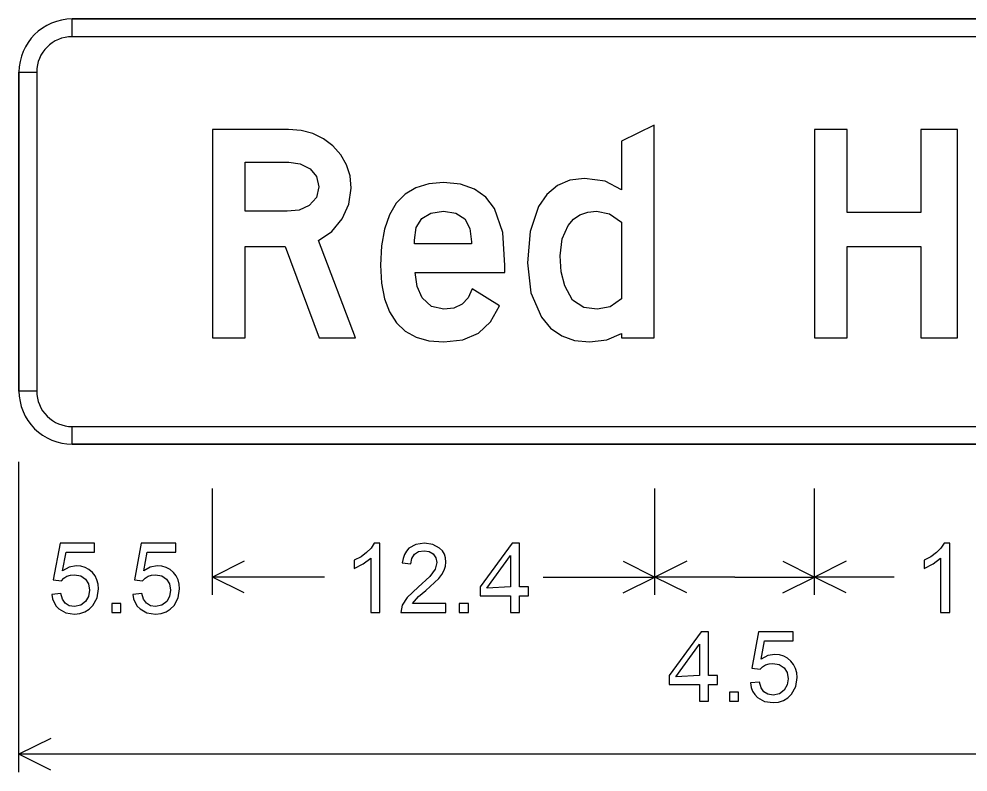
# Model space of a CAD drawing. Extents: x 1001568 to 1002149, y 1840825 to 1841423.
# Drawn here: x 1001904.77 to 1001909.231, y 1840968.386 to 1840971.927 of the extents above; entities that cross this region are included whole.
import ezdxf

# ---------------------------------------------------------------- set-up
doc = ezdxf.new("R2010")
doc.units = 0
doc.layers.add('SIGNS', color=7, linetype='Continuous')

msp = doc.modelspace()

# ---------------------------------------------------------------- linework, layer by layer
at = {"layer": 'SIGNS'}
for p, q in [((1001905.0195, 1840971.8441), (1001905.0195, 1840971.9274)), ((1001914.5195, 1840971.9274), (1001905.0195, 1840971.9274)), ((1001904.7695, 1840971.6774), (1001904.8529, 1840971.6774)), ((1001904.7695, 1840971.6774), (1001904.7695, 1840970.1774)), ((1001904.8529, 1840970.1774), (1001904.7695, 1840970.1774)), ((1001905.0195, 1840969.9274), (1001905.0195, 1840970.0108)), ((1001905.0195, 1840969.9274), (1001914.5195, 1840969.9274)), ((1001905.0195, 1840969.9274), (1001905.0195, 1840969.9274)), ((1001905.0195, 1840969.9274), (1001905.0195, 1840969.9274)), ((1001904.7695, 1840968.3858), (1001904.7695, 1840969.8441)), ((1001904.7695, 1840969.2191), (1001904.7695, 1840969.7191)), ((1001905.6795, 1840969.2191), (1001905.6795, 1840969.7191)), ((1001907.7595, 1840969.2191), (1001907.7595, 1840969.7191)), ((1001908.5095, 1840969.2191), (1001908.5095, 1840969.7191)), ((1001905.8285, 1840969.377), (1001905.6795, 1840969.3024)), ((1001907.6105, 1840969.377), (1001907.7595, 1840969.3024)), ((1001907.9085, 1840969.377), (1001907.7595, 1840969.3024)), ((1001908.3605, 1840969.377), (1001908.5095, 1840969.3024)), ((1001908.6585, 1840969.377), (1001908.5095, 1840969.3024)), ((1001906.2052, 1840969.3024), (1001905.6795, 1840969.3024)), ((1001905.8285, 1840969.2279), (1001905.6795, 1840969.3024)), ((1001907.2339, 1840969.3024), (1001907.7595, 1840969.3024)), ((1001907.6105, 1840969.2279), (1001907.7595, 1840969.3024)), ((1001908.1345, 1840969.3024), (1001907.7595, 1840969.3024)), ((1001907.9085, 1840969.2279), (1001907.7595, 1840969.3024)), ((1001908.1345, 1840969.3024), (1001908.5095, 1840969.3024)), ((1001908.3605, 1840969.2279), (1001908.5095, 1840969.3024)), ((1001908.8842, 1840969.3024), (1001908.5095, 1840969.3024)), ((1001908.6585, 1840969.2279), (1001908.5095, 1840969.3024)), ((1001904.9185, 1840968.5436), (1001904.7695, 1840968.4691)), ((1001909.4384, 1840968.4691), (1001904.7695, 1840968.4691)), ((1001904.9185, 1840968.3946), (1001904.7695, 1840968.4691))]:
    msp.add_line(p, q, dxfattribs=at)
for points in [[(1001914.5195, 1840971.8441), (1001905.0195, 1840971.8441), (1001905.0195, 1840971.9274), (1001914.5195, 1840971.9274), (1001914.5195, 1840971.8441), (1001914.5195, 1840971.8441)], [(1001904.8529, 1840971.6774), (1001904.8529, 1840970.1774), (1001904.7695, 1840970.1774), (1001904.7695, 1840971.6774), (1001904.8529, 1840971.6774), (1001904.8529, 1840971.6774)], [(1001908.5095, 1840970.4274), (1001908.6633, 1840970.4274), (1001908.6633, 1840970.8576), (1001909.0095, 1840970.8576), (1001909.0095, 1840970.4274), (1001909.1819, 1840970.4274), (1001909.1819, 1840971.4082), (1001909.0095, 1840971.4082), (1001909.0095, 1840971.0178), (1001908.6633, 1840971.0178), (1001908.6633, 1840971.4082), (1001908.5095, 1840971.4082)], [(1001905.0195, 1840970.0108), (1001914.5195, 1840970.0108), (1001914.5195, 1840969.9274), (1001905.0195, 1840969.9274), (1001905.0195, 1840970.0108), (1001905.0195, 1840970.0108)], [(1001904.9237, 1840969.2214), (1001904.9274, 1840969.2007), (1001904.9342, 1840969.1824), (1001904.9442, 1840969.1665), (1001904.9574, 1840969.1529), (1001904.9899, 1840969.1347), (1001905.0302, 1840969.1287), (1001905.0562, 1840969.1313), (1001905.0795, 1840969.1389), (1001905.0998, 1840969.1515), (1001905.1173, 1840969.1692), (1001905.1369, 1840969.2054), (1001905.1435, 1840969.2475), (1001905.1417, 1840969.2694), (1001905.1363, 1840969.2896), (1001905.1271, 1840969.3079), (1001905.1145, 1840969.3243), (1001905.0985, 1840969.338), (1001905.0805, 1840969.3479), (1001905.0605, 1840969.3536), (1001905.0385, 1840969.3556), (1001905.0058, 1840969.3497), (1001904.9747, 1840969.3326), (1001904.9906, 1840969.4194), (1001905.1253, 1840969.4194), (1001905.1253, 1840969.462), (1001904.9626, 1840969.462), (1001904.9309, 1840969.2904), (1001904.9692, 1840969.2855), (1001904.981, 1840969.2976), (1001904.9952, 1840969.3062), (1001905.0113, 1840969.3113), (1001905.03, 1840969.3131), (1001905.0597, 1840969.308), (1001905.0822, 1840969.2931), (1001905.0962, 1840969.2703), (1001905.101, 1840969.2414), (1001905.0965, 1840969.212), (1001905.0828, 1840969.1878), (1001905.06, 1840969.17), (1001905.0306, 1840969.1641), (1001905.0061, 1840969.1679), (1001904.9873, 1840969.1793), (1001904.9741, 1840969.1984), (1001904.9666, 1840969.2251)], [(1001905.3049, 1840969.2214), (1001905.3085, 1840969.2007), (1001905.3154, 1840969.1824), (1001905.3254, 1840969.1665), (1001905.3386, 1840969.1529), (1001905.371, 1840969.1347), (1001905.4114, 1840969.1287), (1001905.4374, 1840969.1313), (1001905.4607, 1840969.1389), (1001905.481, 1840969.1515), (1001905.4985, 1840969.1692), (1001905.5181, 1840969.2054), (1001905.5247, 1840969.2475), (1001905.5229, 1840969.2694), (1001905.5174, 1840969.2896), (1001905.5083, 1840969.3079), (1001905.4957, 1840969.3243), (1001905.4796, 1840969.338), (1001905.4617, 1840969.3479), (1001905.4416, 1840969.3536), (1001905.4197, 1840969.3556), (1001905.387, 1840969.3497), (1001905.3559, 1840969.3326), (1001905.3718, 1840969.4194), (1001905.5065, 1840969.4194), (1001905.5065, 1840969.462), (1001905.3438, 1840969.462), (1001905.3121, 1840969.2904), (1001905.3504, 1840969.2855), (1001905.3622, 1840969.2976), (1001905.3764, 1840969.3062), (1001905.3925, 1840969.3113), (1001905.4112, 1840969.3131), (1001905.4409, 1840969.308), (1001905.4634, 1840969.2931), (1001905.4774, 1840969.2703), (1001905.4822, 1840969.2414), (1001905.4776, 1840969.212), (1001905.464, 1840969.1878), (1001905.4412, 1840969.17), (1001905.4118, 1840969.1641), (1001905.3873, 1840969.1679), (1001905.3685, 1840969.1793), (1001905.3553, 1840969.1984), (1001905.3478, 1840969.2251)], [(1001906.4658, 1840969.1358), (1001906.4658, 1840969.462), (1001906.4399, 1840969.462), (1001906.4247, 1840969.4387), (1001906.4039, 1840969.4176), (1001906.3774, 1840969.3984), (1001906.3453, 1840969.3814), (1001906.3453, 1840969.3433), (1001906.3883, 1840969.3645), (1001906.4233, 1840969.3918), (1001906.4233, 1840969.1358)], [(1001906.7767, 1840969.1783), (1001906.6197, 1840969.1783), (1001906.6484, 1840969.2113), (1001906.6819, 1840969.2399), (1001906.7426, 1840969.2962), (1001906.7574, 1840969.3154), (1001906.7682, 1840969.3347), (1001906.7745, 1840969.3538), (1001906.7767, 1840969.3731), (1001906.7749, 1840969.3927), (1001906.7692, 1840969.4102), (1001906.7598, 1840969.4257), (1001906.7468, 1840969.439), (1001906.7151, 1840969.4563), (1001906.6762, 1840969.462), (1001906.635, 1840969.456), (1001906.603, 1840969.4382), (1001906.5907, 1840969.4249), (1001906.5814, 1840969.4091), (1001906.5749, 1840969.3905), (1001906.5715, 1840969.3695), (1001906.6117, 1840969.3653), (1001906.616, 1840969.3905), (1001906.6285, 1840969.41), (1001906.6481, 1840969.4224), (1001906.6741, 1840969.4265), (1001906.6973, 1840969.4226), (1001906.7163, 1840969.4114), (1001906.7297, 1840969.3933), (1001906.7342, 1840969.3707), (1001906.7259, 1840969.3397), (1001906.7013, 1840969.3054), (1001906.6457, 1840969.2549), (1001906.5942, 1840969.2061), (1001906.5711, 1840969.1701), (1001906.564, 1840969.1358), (1001906.7767, 1840969.1358)], [(1001909.1448, 1840969.1358), (1001909.1448, 1840969.462), (1001909.1189, 1840969.462), (1001909.1037, 1840969.4387), (1001909.0829, 1840969.4176), (1001909.0564, 1840969.3984), (1001909.0243, 1840969.3814), (1001909.0243, 1840969.3433), (1001909.0673, 1840969.3645), (1001909.1023, 1840969.3918), (1001909.1023, 1840969.1358)], [(1001905.2062, 1840969.1358), (1001905.2488, 1840969.1358), (1001905.2488, 1840969.1783), (1001905.2062, 1840969.1783)], [(1001906.8394, 1840969.1358), (1001906.882, 1840969.1358), (1001906.882, 1840969.1783), (1001906.8394, 1840969.1783)], [(1001908.2079, 1840968.8048), (1001908.2115, 1840968.784), (1001908.2184, 1840968.7657), (1001908.2284, 1840968.7498), (1001908.2416, 1840968.7363), (1001908.274, 1840968.718), (1001908.3144, 1840968.712), (1001908.3404, 1840968.7146), (1001908.3637, 1840968.7222), (1001908.384, 1840968.7348), (1001908.4015, 1840968.7526), (1001908.4211, 1840968.7887), (1001908.4277, 1840968.8308), (1001908.4259, 1840968.8527), (1001908.4204, 1840968.8729), (1001908.4113, 1840968.8912), (1001908.3987, 1840968.9076), (1001908.3826, 1840968.9213), (1001908.3647, 1840968.9312), (1001908.3446, 1840968.937), (1001908.3227, 1840968.939), (1001908.29, 1840968.9331), (1001908.2589, 1840968.9159), (1001908.2748, 1840969.0028), (1001908.4095, 1840969.0028), (1001908.4095, 1840969.0453), (1001908.2468, 1840969.0453), (1001908.2151, 1840968.8738), (1001908.2534, 1840968.8688), (1001908.2652, 1840968.8809), (1001908.2794, 1840968.8895), (1001908.2955, 1840968.8946), (1001908.3142, 1840968.8964), (1001908.3439, 1840968.8913), (1001908.3664, 1840968.8765), (1001908.3804, 1840968.8536), (1001908.3852, 1840968.8247), (1001908.3806, 1840968.7953), (1001908.367, 1840968.7712), (1001908.3442, 1840968.7533), (1001908.3148, 1840968.7475), (1001908.2903, 1840968.7512), (1001908.2715, 1840968.7626), (1001908.2583, 1840968.7817), (1001908.2508, 1840968.8084)], [(1001908.1092, 1840968.7191), (1001908.1518, 1840968.7191), (1001908.1518, 1840968.7616), (1001908.1092, 1840968.7616)]]:
    msp.add_lwpolyline(points, close=True, dxfattribs=at)
for points in [[(1001907.6018, 1840970.4274), (1001907.7556, 1840970.4274), (1001907.7556, 1840971.4274), (1001907.6018, 1840971.3526), (1001907.6018, 1840971.1245), (1001907.5257, 1840971.1641), (1001907.4278, 1840971.1774), (1001907.359, 1840971.169), (1001907.3004, 1840971.144), (1001907.2514, 1840971.1026), (1001907.2126, 1840971.0449), (1001907.1727, 1840970.9283), (1001907.1595, 1840970.7813), (1001907.176, 1840970.6395), (1001907.2256, 1840970.5256), (1001907.2689, 1840970.474), (1001907.3212, 1840970.4373), (1001907.3818, 1840970.4155), (1001907.4515, 1840970.4083), (1001907.5327, 1840970.4182), (1001907.6018, 1840970.4481), (1001907.6018, 1840970.4274)], [(1001905.6795, 1840970.4274), (1001905.8333, 1840970.4274), (1001905.8333, 1840970.8576), (1001906.0211, 1840970.8576), (1001906.181, 1840970.4274), (1001906.3519, 1840970.4274), (1001906.1771, 1840970.885), (1001906.2398, 1840970.9274), (1001906.2892, 1840970.9869), (1001906.3206, 1840971.0566), (1001906.3313, 1840971.1317), (1001906.3258, 1840971.1894), (1001906.3095, 1840971.242), (1001906.2828, 1840971.2889), (1001906.2456, 1840971.3306), (1001906.2005, 1840971.3643), (1001906.1506, 1840971.3886), (1001906.0959, 1840971.403), (1001906.0365, 1840971.4082), (1001905.6795, 1840971.4073), (1001905.6795, 1840970.4274)], [(1001905.8333, 1840971.0235), (1001905.8333, 1840971.2543), (1001906.0379, 1840971.2543), (1001906.092, 1840971.2465), (1001906.1377, 1840971.2231), (1001906.1689, 1840971.1861), (1001906.1795, 1840971.1384), (1001906.1678, 1840971.0878), (1001906.1331, 1840971.05), (1001906.0863, 1840971.029), (1001906.0299, 1840971.0235), (1001905.8333, 1840971.0235)], [(1001906.9007, 1840970.6588), (1001906.8812, 1840970.616), (1001906.8523, 1840970.586), (1001906.8138, 1840970.5681), (1001906.7664, 1840970.562), (1001906.7089, 1840970.5755), (1001906.6653, 1840970.6164), (1001906.641, 1840970.6693), (1001906.6318, 1840970.7351), (1001907.053, 1840970.7351), (1001907.0539, 1840970.7681), (1001907.0437, 1840970.9226), (1001907.0055, 1840971.0362), (1001906.9646, 1840971.0893), (1001906.9114, 1840971.1275), (1001906.845, 1840971.1503), (1001906.766, 1840971.1582), (1001906.6963, 1840971.1518), (1001906.6359, 1840971.1339), (1001906.5849, 1840971.1032), (1001906.5434, 1840971.0611), (1001906.5109, 1840971.0064), (1001906.4878, 1840970.9396), (1001906.4739, 1840970.861), (1001906.4695, 1840970.7702), (1001906.4739, 1840970.6853), (1001906.4878, 1840970.6115), (1001906.5109, 1840970.5494), (1001906.5437, 1840970.4986), (1001906.5851, 1840970.4587), (1001906.6363, 1840970.4307), (1001906.6966, 1840970.4136), (1001906.7664, 1840970.4083), (1001906.8556, 1840970.4188), (1001906.9292, 1840970.4505), (1001906.9866, 1840970.5034), (1001907.0284, 1840970.578), (1001906.9007, 1840970.6588)], [(1001906.8968, 1840970.8697), (1001906.6287, 1840970.8697), (1001906.6287, 1840970.8868), (1001906.6371, 1840970.9464), (1001906.663, 1840970.9893), (1001906.7056, 1840971.0148), (1001906.766, 1840971.0235), (1001906.8238, 1840971.0145), (1001906.8649, 1840970.9875), (1001906.8896, 1840970.9425), (1001906.8976, 1840970.8796), (1001906.8968, 1840970.8697)], [(1001907.6018, 1840970.611), (1001907.548, 1840970.574), (1001907.4873, 1840970.562), (1001907.4248, 1840970.5698), (1001907.3719, 1840970.6053), (1001907.3353, 1840970.6729), (1001907.3187, 1840970.739), (1001907.3133, 1840970.8129), (1001907.3226, 1840970.8934), (1001907.3509, 1840970.9569), (1001907.3758, 1840970.9857), (1001907.4067, 1840971.0067), (1001907.4431, 1840971.0194), (1001907.4852, 1840971.0235), (1001907.545, 1840971.0103), (1001907.6018, 1840970.9715), (1001907.6018, 1840970.611)], [(1001907.0799, 1840969.1358), (1001907.1225, 1840969.1358), (1001907.1225, 1840969.2138), (1001907.1645, 1840969.2138), (1001907.1645, 1840969.2563), (1001907.1225, 1840969.2563), (1001907.1225, 1840969.462), (1001907.0874, 1840969.462), (1001906.9381, 1840969.2563), (1001906.9381, 1840969.2138), (1001907.0799, 1840969.2138), (1001907.0799, 1840969.1358)], [(1001907.0799, 1840969.2563), (1001906.9687, 1840969.2504), (1001907.0799, 1840969.4035), (1001907.0799, 1840969.2563)], [(1001907.9685, 1840968.7191), (1001908.0111, 1840968.7191), (1001908.0111, 1840968.7971), (1001908.0531, 1840968.7971), (1001908.0531, 1840968.8397), (1001908.0111, 1840968.8397), (1001908.0111, 1840969.0453), (1001907.9761, 1840969.0453), (1001907.8267, 1840968.8397), (1001907.8267, 1840968.7971), (1001907.9685, 1840968.7971), (1001907.9685, 1840968.7191)], [(1001907.9685, 1840968.8397), (1001907.8574, 1840968.8338), (1001907.9685, 1840968.9868), (1001907.9685, 1840968.8397)]]:
    msp.add_lwpolyline(points, dxfattribs=at)
for centre, radius, start, end in [((1001905.0195, 1840971.6774), 0.25, 90.0002, 179.9998), ((1001905.0195, 1840971.6774), 0.1667, 90.0002, 179.9998), ((1001905.0195, 1840970.1774), 0.25, 179.9998, 270.0001), ((1001905.0195, 1840970.1774), 0.1667, 179.9998, 270.0001)]:
    msp.add_arc(centre, radius, start, end, dxfattribs=at)

doc.saveas('drawing.dxf')
